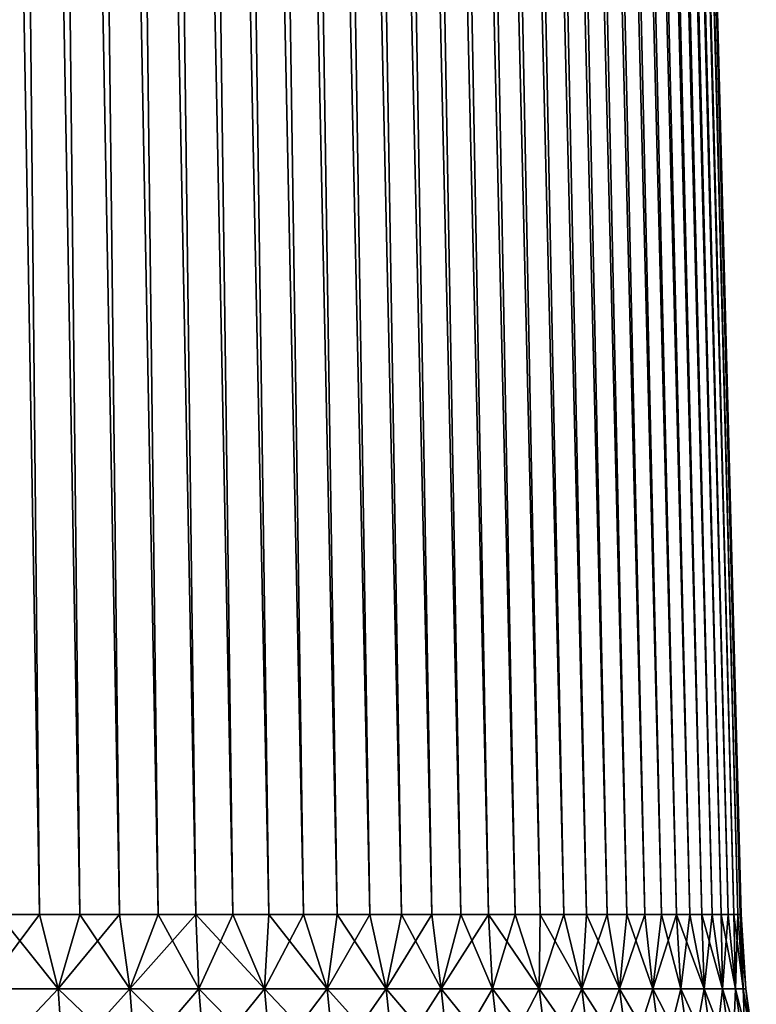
# Model space of a CAD drawing. Header units: millimetres. Extents: x -298 to 740, y 1361 to 2368.
# Tile 414 of 656: x -172 to -168, y 1425 to 1430. Entities that reach past the tile are written whole.
import ezdxf

# ---------------------------------------------------------------- set-up
doc = ezdxf.new("R2010")
doc.units = ezdxf.units.MM
doc.header["$LTSCALE"] = 33.374815
for name, color, linetype in [('174', 7, 'CONTINUOUS'), ('175', 7, 'CONTINUOUS'), ('178', 7, 'CONTINUOUS'), ('179', 7, 'CONTINUOUS')]:
    doc.layers.add(name, color=color, linetype=linetype)

msp = doc.modelspace()

# ---------------------------------------------------------------- linework, layer by layer
at = {"layer": '174', "color": 7, "linetype": 'CONTINUOUS'}
for points in [[(-172.2725, 1452.1262, -5.3882), (-172.0819, 1452.1262, -5.2885), (-171.8152, 1425.6411, -5.9326), (-172.2725, 1452.1262, -5.3882)], [(-172.0242, 1425.6411, -6.039), (-172.2725, 1452.1262, -5.3882), (-171.8152, 1425.6411, -5.9326), (-172.0242, 1425.6411, -6.039)], [(-172.0819, 1452.1262, -5.2885), (-171.895, 1452.1262, -5.182), (-171.6101, 1425.6411, -5.8189), (-172.0819, 1452.1262, -5.2885)], [(-171.8152, 1425.6411, -5.9326), (-172.0819, 1452.1262, -5.2885), (-171.6101, 1425.6411, -5.8189), (-171.8152, 1425.6411, -5.9326)], [(-171.895, 1452.1262, -5.182), (-171.712, 1452.1262, -5.069), (-171.4091, 1425.6411, -5.6981), (-171.895, 1452.1262, -5.182)], [(-171.6101, 1425.6411, -5.8189), (-171.895, 1452.1262, -5.182), (-171.4091, 1425.6411, -5.6981), (-171.6101, 1425.6411, -5.8189)], [(-171.712, 1452.1262, -5.069), (-171.5331, 1452.1262, -4.9495), (-171.2124, 1425.6411, -5.5703), (-171.712, 1452.1262, -5.069)], [(-171.4091, 1425.6411, -5.6981), (-171.712, 1452.1262, -5.069), (-171.2124, 1425.6411, -5.5703), (-171.4091, 1425.6411, -5.6981)], [(-171.5331, 1452.1262, -4.9495), (-171.3587, 1452.1262, -4.8237), (-171.0203, 1425.6411, -5.4358), (-171.5331, 1452.1262, -4.9495)], [(-171.2124, 1425.6411, -5.5703), (-171.5331, 1452.1262, -4.9495), (-171.0203, 1425.6411, -5.4358), (-171.2124, 1425.6411, -5.5703)], [(-171.3587, 1452.1262, -4.8237), (-171.1888, 1452.1262, -4.6917), (-170.833, 1425.6411, -5.2947), (-171.3587, 1452.1262, -4.8237)], [(-171.0203, 1425.6411, -5.4358), (-171.3587, 1452.1262, -4.8237), (-170.833, 1425.6411, -5.2947), (-171.0203, 1425.6411, -5.4358)], [(-171.1888, 1452.1262, -4.6917), (-171.0237, 1452.1262, -4.5538), (-170.6507, 1425.6411, -5.1471), (-171.1888, 1452.1262, -4.6917)], [(-170.833, 1425.6411, -5.2947), (-171.1888, 1452.1262, -4.6917), (-170.6507, 1425.6411, -5.1471), (-170.833, 1425.6411, -5.2947)], [(-171.0237, 1452.1262, -4.5538), (-170.8637, 1452.1262, -4.41), (-170.4737, 1425.6411, -4.9932), (-171.0237, 1452.1262, -4.5538)], [(-170.6507, 1425.6411, -5.1471), (-171.0237, 1452.1262, -4.5538), (-170.4737, 1425.6411, -4.9932), (-170.6507, 1425.6411, -5.1471)], [(-170.8637, 1452.1262, -4.41), (-170.7089, 1452.1262, -4.2607), (-170.3022, 1425.6411, -4.8333), (-170.8637, 1452.1262, -4.41)], [(-170.4737, 1425.6411, -4.9932), (-170.8637, 1452.1262, -4.41), (-170.3022, 1425.6411, -4.8333), (-170.4737, 1425.6411, -4.9932)], [(-170.7089, 1452.1262, -4.2607), (-170.5596, 1452.1262, -4.1059), (-170.1363, 1425.6411, -4.6674), (-170.7089, 1452.1262, -4.2607)], [(-170.3022, 1425.6411, -4.8333), (-170.7089, 1452.1262, -4.2607), (-170.1363, 1425.6411, -4.6674), (-170.3022, 1425.6411, -4.8333)], [(-170.5596, 1452.1262, -4.1059), (-170.4158, 1452.1262, -3.9459), (-169.9764, 1425.6411, -4.4959), (-170.5596, 1452.1262, -4.1059)], [(-170.1363, 1425.6411, -4.6674), (-170.5596, 1452.1262, -4.1059), (-169.9764, 1425.6411, -4.4959), (-170.1363, 1425.6411, -4.6674)], [(-170.4158, 1452.1262, -3.9459), (-170.2779, 1452.1262, -3.7808), (-169.8225, 1425.6411, -4.3189), (-170.4158, 1452.1262, -3.9459)], [(-169.9764, 1425.6411, -4.4959), (-170.4158, 1452.1262, -3.9459), (-169.8225, 1425.6411, -4.3189), (-169.9764, 1425.6411, -4.4959)], [(-170.2779, 1452.1262, -3.7808), (-170.1459, 1452.1262, -3.6109), (-169.6749, 1425.6411, -4.1367), (-170.2779, 1452.1262, -3.7808)], [(-169.8225, 1425.6411, -4.3189), (-170.2779, 1452.1262, -3.7808), (-169.6749, 1425.6411, -4.1367), (-169.8225, 1425.6411, -4.3189)], [(-170.1459, 1452.1262, -3.6109), (-170.0201, 1452.1262, -3.4365), (-169.5338, 1425.6411, -3.9494), (-170.1459, 1452.1262, -3.6109)], [(-169.6749, 1425.6411, -4.1367), (-170.1459, 1452.1262, -3.6109), (-169.5338, 1425.6411, -3.9494), (-169.6749, 1425.6411, -4.1367)], [(-170.0201, 1452.1262, -3.4365), (-169.9006, 1452.1262, -3.2576), (-169.3993, 1425.6411, -3.7572), (-170.0201, 1452.1262, -3.4365)], [(-169.5338, 1425.6411, -3.9494), (-170.0201, 1452.1262, -3.4365), (-169.3993, 1425.6411, -3.7572), (-169.5338, 1425.6411, -3.9494)], [(-169.9006, 1452.1262, -3.2576), (-169.7876, 1452.1262, -3.0746), (-169.2715, 1425.6411, -3.5605), (-169.9006, 1452.1262, -3.2576)], [(-169.3993, 1425.6411, -3.7572), (-169.9006, 1452.1262, -3.2576), (-169.2715, 1425.6411, -3.5605), (-169.3993, 1425.6411, -3.7572)], [(-169.7876, 1452.1262, -3.0746), (-169.6812, 1452.1262, -2.8877), (-169.1507, 1425.6411, -3.3595), (-169.7876, 1452.1262, -3.0746)], [(-169.2715, 1425.6411, -3.5605), (-169.7876, 1452.1262, -3.0746), (-169.1507, 1425.6411, -3.3595), (-169.2715, 1425.6411, -3.5605)], [(-169.6812, 1452.1262, -2.8877), (-169.5815, 1452.1262, -2.6971), (-169.037, 1425.6411, -3.1544), (-169.6812, 1452.1262, -2.8877)], [(-169.1507, 1425.6411, -3.3595), (-169.6812, 1452.1262, -2.8877), (-169.037, 1425.6411, -3.1544), (-169.1507, 1425.6411, -3.3595)], [(-169.5815, 1452.1262, -2.6971), (-169.4886, 1452.1262, -2.5031), (-168.9306, 1425.6411, -2.9454), (-169.5815, 1452.1262, -2.6971)], [(-169.037, 1425.6411, -3.1544), (-169.5815, 1452.1262, -2.6971), (-168.9306, 1425.6411, -2.9454), (-169.037, 1425.6411, -3.1544)], [(-169.4886, 1452.1262, -2.5031), (-169.4028, 1452.1262, -2.3059), (-168.8315, 1425.6411, -2.7329), (-169.4886, 1452.1262, -2.5031)], [(-168.9306, 1425.6411, -2.9454), (-169.4886, 1452.1262, -2.5031), (-168.8315, 1425.6411, -2.7329), (-168.9306, 1425.6411, -2.9454)], [(-169.4028, 1452.1262, -2.3059), (-169.324, 1452.1262, -2.1057), (-168.7398, 1425.6411, -2.517), (-169.4028, 1452.1262, -2.3059)], [(-168.8315, 1425.6411, -2.7329), (-169.4028, 1452.1262, -2.3059), (-168.7398, 1425.6411, -2.517), (-168.8315, 1425.6411, -2.7329)], [(-169.324, 1452.1262, -2.1057), (-169.2525, 1452.1262, -1.9029), (-168.6558, 1425.6411, -2.298), (-169.324, 1452.1262, -2.1057)], [(-168.7398, 1425.6411, -2.517), (-169.324, 1452.1262, -2.1057), (-168.6558, 1425.6411, -2.298), (-168.7398, 1425.6411, -2.517)], [(-169.2525, 1452.1262, -1.9029), (-169.1882, 1452.1262, -1.6976), (-168.5794, 1425.6411, -2.0763), (-169.2525, 1452.1262, -1.9029)], [(-168.6558, 1425.6411, -2.298), (-169.2525, 1452.1262, -1.9029), (-168.5794, 1425.6411, -2.0763), (-168.6558, 1425.6411, -2.298)], [(-169.1882, 1452.1262, -1.6976), (-169.1313, 1452.1262, -1.4901), (-168.5109, 1425.6411, -1.852), (-169.1882, 1452.1262, -1.6976)], [(-168.5794, 1425.6411, -2.0763), (-169.1882, 1452.1262, -1.6976), (-168.5109, 1425.6411, -1.852), (-168.5794, 1425.6411, -2.0763)], [(-169.1313, 1452.1262, -1.4901), (-169.0818, 1452.1262, -1.2808), (-168.4502, 1425.6411, -1.6255), (-169.1313, 1452.1262, -1.4901)], [(-168.5109, 1425.6411, -1.852), (-169.1313, 1452.1262, -1.4901), (-168.4502, 1425.6411, -1.6255), (-168.5109, 1425.6411, -1.852)], [(-169.0818, 1452.1262, -1.2808), (-169.0398, 1452.1262, -1.0698), (-168.3974, 1425.6411, -1.397), (-169.0818, 1452.1262, -1.2808)], [(-168.4502, 1425.6411, -1.6255), (-169.0818, 1452.1262, -1.2808), (-168.3974, 1425.6411, -1.397), (-168.4502, 1425.6411, -1.6255)], [(-169.0398, 1452.1262, -1.0698), (-169.0054, 1452.1262, -0.8575), (-168.3526, 1425.6411, -1.1667), (-169.0398, 1452.1262, -1.0698)], [(-168.3974, 1425.6411, -1.397), (-169.0398, 1452.1262, -1.0698), (-168.3526, 1425.6411, -1.1667), (-168.3974, 1425.6411, -1.397)], [(-169.0054, 1452.1262, -0.8575), (-168.9786, 1452.1262, -0.6441), (-168.316, 1425.6411, -0.9351), (-169.0054, 1452.1262, -0.8575)], [(-168.3526, 1425.6411, -1.1667), (-169.0054, 1452.1262, -0.8575), (-168.316, 1425.6411, -0.9351), (-168.3526, 1425.6411, -1.1667)], [(-168.9786, 1452.1262, -0.6441), (-168.9595, 1452.1262, -0.4299), (-168.2874, 1425.6411, -0.7023), (-168.9786, 1452.1262, -0.6441)], [(-168.316, 1425.6411, -0.9351), (-168.9786, 1452.1262, -0.6441), (-168.2874, 1425.6411, -0.7023), (-168.316, 1425.6411, -0.9351)], [(-168.9595, 1452.1262, -0.4299), (-168.9479, 1452.1262, -0.2151), (-168.2669, 1425.6411, -0.4687), (-168.9595, 1452.1262, -0.4299)], [(-168.2874, 1425.6411, -0.7023), (-168.9595, 1452.1262, -0.4299), (-168.2669, 1425.6411, -0.4687), (-168.2874, 1425.6411, -0.7023)], [(-168.9479, 1452.1262, -0.2151), (-168.9441, 1452.1262), (-168.2547, 1425.6411, -0.2345), (-168.9479, 1452.1262, -0.2151)], [(-168.2669, 1425.6411, -0.4687), (-168.9479, 1452.1262, -0.2151), (-168.2547, 1425.6411, -0.2345), (-168.2669, 1425.6411, -0.4687)], [(-168.9441, 1452.1262), (-168.2506, 1425.6411), (-168.2547, 1425.6411, -0.2345), (-168.9441, 1452.1262)]]:
    msp.add_3dface(points, dxfattribs=at)
at = {"layer": '175', "color": 7, "linetype": 'CONTINUOUS'}
for points in [[(-172.0819, 1452.1262, 5.2885), (-172.2725, 1452.1262, 5.3882), (-171.8152, 1425.6411, 5.9326), (-172.0819, 1452.1262, 5.2885)], [(-171.8152, 1425.6411, 5.9326), (-172.2725, 1452.1262, 5.3882), (-172.0242, 1425.6411, 6.039), (-171.8152, 1425.6411, 5.9326)], [(-171.895, 1452.1262, 5.182), (-172.0819, 1452.1262, 5.2885), (-171.6101, 1425.6411, 5.8189), (-171.895, 1452.1262, 5.182)], [(-171.6101, 1425.6411, 5.8189), (-172.0819, 1452.1262, 5.2885), (-171.8152, 1425.6411, 5.9326), (-171.6101, 1425.6411, 5.8189)], [(-171.712, 1452.1262, 5.069), (-171.895, 1452.1262, 5.182), (-171.4091, 1425.6411, 5.6981), (-171.712, 1452.1262, 5.069)], [(-171.4091, 1425.6411, 5.6981), (-171.895, 1452.1262, 5.182), (-171.6101, 1425.6411, 5.8189), (-171.4091, 1425.6411, 5.6981)], [(-171.5331, 1452.1262, 4.9495), (-171.712, 1452.1262, 5.069), (-171.2124, 1425.6411, 5.5703), (-171.5331, 1452.1262, 4.9495)], [(-171.2124, 1425.6411, 5.5703), (-171.712, 1452.1262, 5.069), (-171.4091, 1425.6411, 5.6981), (-171.2124, 1425.6411, 5.5703)], [(-171.3587, 1452.1262, 4.8237), (-171.5331, 1452.1262, 4.9495), (-171.0203, 1425.6411, 5.4358), (-171.3587, 1452.1262, 4.8237)], [(-171.0203, 1425.6411, 5.4358), (-171.5331, 1452.1262, 4.9495), (-171.2124, 1425.6411, 5.5703), (-171.0203, 1425.6411, 5.4358)], [(-171.1888, 1452.1262, 4.6917), (-171.3587, 1452.1262, 4.8237), (-170.833, 1425.6411, 5.2947), (-171.1888, 1452.1262, 4.6917)], [(-170.833, 1425.6411, 5.2947), (-171.3587, 1452.1262, 4.8237), (-171.0203, 1425.6411, 5.4358), (-170.833, 1425.6411, 5.2947)], [(-171.0237, 1452.1262, 4.5538), (-171.1888, 1452.1262, 4.6917), (-170.6507, 1425.6411, 5.1471), (-171.0237, 1452.1262, 4.5538)], [(-170.6507, 1425.6411, 5.1471), (-171.1888, 1452.1262, 4.6917), (-170.833, 1425.6411, 5.2947), (-170.6507, 1425.6411, 5.1471)], [(-170.8637, 1452.1262, 4.41), (-171.0237, 1452.1262, 4.5538), (-170.4737, 1425.6411, 4.9932), (-170.8637, 1452.1262, 4.41)], [(-170.4737, 1425.6411, 4.9932), (-171.0237, 1452.1262, 4.5538), (-170.6507, 1425.6411, 5.1471), (-170.4737, 1425.6411, 4.9932)], [(-170.7089, 1452.1262, 4.2607), (-170.8637, 1452.1262, 4.41), (-170.3022, 1425.6411, 4.8333), (-170.7089, 1452.1262, 4.2607)], [(-170.3022, 1425.6411, 4.8333), (-170.8637, 1452.1262, 4.41), (-170.4737, 1425.6411, 4.9932), (-170.3022, 1425.6411, 4.8333)], [(-170.5596, 1452.1262, 4.1059), (-170.7089, 1452.1262, 4.2607), (-170.1363, 1425.6411, 4.6674), (-170.5596, 1452.1262, 4.1059)], [(-170.1363, 1425.6411, 4.6674), (-170.7089, 1452.1262, 4.2607), (-170.3022, 1425.6411, 4.8333), (-170.1363, 1425.6411, 4.6674)], [(-170.4158, 1452.1262, 3.9459), (-170.5596, 1452.1262, 4.1059), (-169.9764, 1425.6411, 4.4959), (-170.4158, 1452.1262, 3.9459)], [(-169.9764, 1425.6411, 4.4959), (-170.5596, 1452.1262, 4.1059), (-170.1363, 1425.6411, 4.6674), (-169.9764, 1425.6411, 4.4959)], [(-170.2779, 1452.1262, 3.7808), (-170.4158, 1452.1262, 3.9459), (-169.8225, 1425.6411, 4.3189), (-170.2779, 1452.1262, 3.7808)], [(-169.8225, 1425.6411, 4.3189), (-170.4158, 1452.1262, 3.9459), (-169.9764, 1425.6411, 4.4959), (-169.8225, 1425.6411, 4.3189)], [(-170.1459, 1452.1262, 3.6109), (-170.2779, 1452.1262, 3.7808), (-169.6749, 1425.6411, 4.1367), (-170.1459, 1452.1262, 3.6109)], [(-169.6749, 1425.6411, 4.1367), (-170.2779, 1452.1262, 3.7808), (-169.8225, 1425.6411, 4.3189), (-169.6749, 1425.6411, 4.1367)], [(-170.0201, 1452.1262, 3.4365), (-170.1459, 1452.1262, 3.6109), (-169.5338, 1425.6411, 3.9494), (-170.0201, 1452.1262, 3.4365)], [(-169.5338, 1425.6411, 3.9494), (-170.1459, 1452.1262, 3.6109), (-169.6749, 1425.6411, 4.1367), (-169.5338, 1425.6411, 3.9494)], [(-169.9006, 1452.1262, 3.2576), (-170.0201, 1452.1262, 3.4365), (-169.3993, 1425.6411, 3.7572), (-169.9006, 1452.1262, 3.2576)], [(-169.3993, 1425.6411, 3.7572), (-170.0201, 1452.1262, 3.4365), (-169.5338, 1425.6411, 3.9494), (-169.3993, 1425.6411, 3.7572)], [(-169.7876, 1452.1262, 3.0746), (-169.9006, 1452.1262, 3.2576), (-169.2715, 1425.6411, 3.5605), (-169.7876, 1452.1262, 3.0746)], [(-169.2715, 1425.6411, 3.5605), (-169.9006, 1452.1262, 3.2576), (-169.3993, 1425.6411, 3.7572), (-169.2715, 1425.6411, 3.5605)], [(-169.6812, 1452.1262, 2.8877), (-169.7876, 1452.1262, 3.0746), (-169.1507, 1425.6411, 3.3595), (-169.6812, 1452.1262, 2.8877)], [(-169.1507, 1425.6411, 3.3595), (-169.7876, 1452.1262, 3.0746), (-169.2715, 1425.6411, 3.5605), (-169.1507, 1425.6411, 3.3595)], [(-169.5815, 1452.1262, 2.6971), (-169.6812, 1452.1262, 2.8877), (-169.037, 1425.6411, 3.1544), (-169.5815, 1452.1262, 2.6971)], [(-169.037, 1425.6411, 3.1544), (-169.6812, 1452.1262, 2.8877), (-169.1507, 1425.6411, 3.3595), (-169.037, 1425.6411, 3.1544)], [(-169.4886, 1452.1262, 2.5031), (-169.5815, 1452.1262, 2.6971), (-168.9306, 1425.6411, 2.9454), (-169.4886, 1452.1262, 2.5031)], [(-168.9306, 1425.6411, 2.9454), (-169.5815, 1452.1262, 2.6971), (-169.037, 1425.6411, 3.1544), (-168.9306, 1425.6411, 2.9454)], [(-169.4028, 1452.1262, 2.3059), (-169.4886, 1452.1262, 2.5031), (-168.8315, 1425.6411, 2.7329), (-169.4028, 1452.1262, 2.3059)], [(-168.8315, 1425.6411, 2.7329), (-169.4886, 1452.1262, 2.5031), (-168.9306, 1425.6411, 2.9454), (-168.8315, 1425.6411, 2.7329)], [(-169.324, 1452.1262, 2.1057), (-169.4028, 1452.1262, 2.3059), (-168.7398, 1425.6411, 2.517), (-169.324, 1452.1262, 2.1057)], [(-168.7398, 1425.6411, 2.517), (-169.4028, 1452.1262, 2.3059), (-168.8315, 1425.6411, 2.7329), (-168.7398, 1425.6411, 2.517)], [(-169.2525, 1452.1262, 1.9029), (-169.324, 1452.1262, 2.1057), (-168.6558, 1425.6411, 2.298), (-169.2525, 1452.1262, 1.9029)], [(-168.6558, 1425.6411, 2.298), (-169.324, 1452.1262, 2.1057), (-168.7398, 1425.6411, 2.517), (-168.6558, 1425.6411, 2.298)], [(-169.1882, 1452.1262, 1.6976), (-169.2525, 1452.1262, 1.9029), (-168.5794, 1425.6411, 2.0763), (-169.1882, 1452.1262, 1.6976)], [(-168.5794, 1425.6411, 2.0763), (-169.2525, 1452.1262, 1.9029), (-168.6558, 1425.6411, 2.298), (-168.5794, 1425.6411, 2.0763)], [(-169.1313, 1452.1262, 1.4901), (-169.1882, 1452.1262, 1.6976), (-168.5109, 1425.6411, 1.852), (-169.1313, 1452.1262, 1.4901)], [(-168.5109, 1425.6411, 1.852), (-169.1882, 1452.1262, 1.6976), (-168.5794, 1425.6411, 2.0763), (-168.5109, 1425.6411, 1.852)], [(-169.0818, 1452.1262, 1.2808), (-169.1313, 1452.1262, 1.4901), (-168.4502, 1425.6411, 1.6255), (-169.0818, 1452.1262, 1.2808)], [(-168.4502, 1425.6411, 1.6255), (-169.1313, 1452.1262, 1.4901), (-168.5109, 1425.6411, 1.852), (-168.4502, 1425.6411, 1.6255)], [(-169.0398, 1452.1262, 1.0698), (-169.0818, 1452.1262, 1.2808), (-168.3974, 1425.6411, 1.397), (-169.0398, 1452.1262, 1.0698)], [(-168.3974, 1425.6411, 1.397), (-169.0818, 1452.1262, 1.2808), (-168.4502, 1425.6411, 1.6255), (-168.3974, 1425.6411, 1.397)], [(-169.0054, 1452.1262, 0.8575), (-169.0398, 1452.1262, 1.0698), (-168.3526, 1425.6411, 1.1667), (-169.0054, 1452.1262, 0.8575)], [(-168.3526, 1425.6411, 1.1667), (-169.0398, 1452.1262, 1.0698), (-168.3974, 1425.6411, 1.397), (-168.3526, 1425.6411, 1.1667)], [(-168.9786, 1452.1262, 0.6441), (-169.0054, 1452.1262, 0.8575), (-168.316, 1425.6411, 0.9351), (-168.9786, 1452.1262, 0.6441)], [(-168.316, 1425.6411, 0.9351), (-169.0054, 1452.1262, 0.8575), (-168.3526, 1425.6411, 1.1667), (-168.316, 1425.6411, 0.9351)], [(-168.9595, 1452.1262, 0.4299), (-168.9786, 1452.1262, 0.6441), (-168.2874, 1425.6411, 0.7023), (-168.9595, 1452.1262, 0.4299)], [(-168.2874, 1425.6411, 0.7023), (-168.9786, 1452.1262, 0.6441), (-168.316, 1425.6411, 0.9351), (-168.2874, 1425.6411, 0.7023)], [(-168.9479, 1452.1262, 0.2151), (-168.9595, 1452.1262, 0.4299), (-168.2669, 1425.6411, 0.4687), (-168.9479, 1452.1262, 0.2151)], [(-168.2669, 1425.6411, 0.4687), (-168.9595, 1452.1262, 0.4299), (-168.2874, 1425.6411, 0.7023), (-168.2669, 1425.6411, 0.4687)], [(-168.2506, 1425.6411), (-168.9441, 1452.1262), (-168.9479, 1452.1262, 0.2151), (-168.2506, 1425.6411)], [(-168.2506, 1425.6411), (-168.9479, 1452.1262, 0.2151), (-168.2547, 1425.6411, 0.2345), (-168.2506, 1425.6411)], [(-168.2547, 1425.6411, 0.2345), (-168.9479, 1452.1262, 0.2151), (-168.2669, 1425.6411, 0.4687), (-168.2547, 1425.6411, 0.2345)]]:
    msp.add_3dface(points, dxfattribs=at)
at = {"layer": '178', "color": 7, "linetype": 'CONTINUOUS'}
for points in [[(-172.0242, 1425.6411, 6.039), (-172.0984, 1425.263, 6.1015), (-171.721, 1425.263, 5.9092), (-172.0242, 1425.6411, 6.039)], [(-171.8152, 1425.6411, 5.9326), (-172.0242, 1425.6411, 6.039), (-171.721, 1425.263, 5.9092), (-171.8152, 1425.6411, 5.9326)], [(-171.6101, 1425.6411, 5.8189), (-171.8152, 1425.6411, 5.9326), (-171.721, 1425.263, 5.9092), (-171.6101, 1425.6411, 5.8189)], [(-171.6101, 1425.6411, 5.8189), (-171.721, 1425.263, 5.9092), (-171.3564, 1425.263, 5.6936), (-171.6101, 1425.6411, 5.8189)], [(-171.4091, 1425.6411, 5.6981), (-171.6101, 1425.6411, 5.8189), (-171.3564, 1425.263, 5.6936), (-171.4091, 1425.6411, 5.6981)], [(-171.2124, 1425.6411, 5.5703), (-171.4091, 1425.6411, 5.6981), (-171.3564, 1425.263, 5.6936), (-171.2124, 1425.6411, 5.5703)], [(-171.2124, 1425.6411, 5.5703), (-171.3564, 1425.263, 5.6936), (-171.006, 1425.263, 5.4554), (-171.2124, 1425.6411, 5.5703)], [(-171.0203, 1425.6411, 5.4358), (-171.2124, 1425.6411, 5.5703), (-171.006, 1425.263, 5.4554), (-171.0203, 1425.6411, 5.4358)], [(-170.833, 1425.6411, 5.2947), (-171.0203, 1425.6411, 5.4358), (-170.6713, 1425.263, 5.1958), (-170.833, 1425.6411, 5.2947)], [(-171.0203, 1425.6411, 5.4358), (-171.006, 1425.263, 5.4554), (-170.6713, 1425.263, 5.1958), (-171.0203, 1425.6411, 5.4358)], [(-170.6507, 1425.6411, 5.1471), (-170.833, 1425.6411, 5.2947), (-170.6713, 1425.263, 5.1958), (-170.6507, 1425.6411, 5.1471)], [(-170.6507, 1425.6411, 5.1471), (-170.6713, 1425.263, 5.1958), (-170.3535, 1425.263, 4.9157), (-170.6507, 1425.6411, 5.1471)], [(-170.4737, 1425.6411, 4.9932), (-170.6507, 1425.6411, 5.1471), (-170.3535, 1425.263, 4.9157), (-170.4737, 1425.6411, 4.9932)], [(-170.3022, 1425.6411, 4.8333), (-170.4737, 1425.6411, 4.9932), (-170.3535, 1425.263, 4.9157), (-170.3022, 1425.6411, 4.8333)], [(-170.3022, 1425.6411, 4.8333), (-170.3535, 1425.263, 4.9157), (-170.054, 1425.263, 4.6161), (-170.3022, 1425.6411, 4.8333)], [(-170.1363, 1425.6411, 4.6674), (-170.3022, 1425.6411, 4.8333), (-170.054, 1425.263, 4.6161), (-170.1363, 1425.6411, 4.6674)], [(-169.9764, 1425.6411, 4.4959), (-170.1363, 1425.6411, 4.6674), (-170.054, 1425.263, 4.6161), (-169.9764, 1425.6411, 4.4959)], [(-169.9764, 1425.6411, 4.4959), (-170.054, 1425.263, 4.6161), (-169.7738, 1425.263, 4.2983), (-169.9764, 1425.6411, 4.4959)], [(-169.8225, 1425.6411, 4.3189), (-169.9764, 1425.6411, 4.4959), (-169.7738, 1425.263, 4.2983), (-169.8225, 1425.6411, 4.3189)], [(-169.6749, 1425.6411, 4.1367), (-169.8225, 1425.6411, 4.3189), (-169.7738, 1425.263, 4.2983), (-169.6749, 1425.6411, 4.1367)], [(-169.6749, 1425.6411, 4.1367), (-169.7738, 1425.263, 4.2983), (-169.5142, 1425.263, 3.9636), (-169.6749, 1425.6411, 4.1367)], [(-169.5338, 1425.6411, 3.9494), (-169.6749, 1425.6411, 4.1367), (-169.5142, 1425.263, 3.9636), (-169.5338, 1425.6411, 3.9494)], [(-169.3993, 1425.6411, 3.7572), (-169.5338, 1425.6411, 3.9494), (-169.2761, 1425.263, 3.6132), (-169.3993, 1425.6411, 3.7572)], [(-169.5338, 1425.6411, 3.9494), (-169.5142, 1425.263, 3.9636), (-169.2761, 1425.263, 3.6132), (-169.5338, 1425.6411, 3.9494)], [(-169.2715, 1425.6411, 3.5605), (-169.3993, 1425.6411, 3.7572), (-169.2761, 1425.263, 3.6132), (-169.2715, 1425.6411, 3.5605)], [(-169.2715, 1425.6411, 3.5605), (-169.2761, 1425.263, 3.6132), (-169.0604, 1425.263, 3.2486), (-169.2715, 1425.6411, 3.5605)], [(-169.1507, 1425.6411, 3.3595), (-169.2715, 1425.6411, 3.5605), (-169.0604, 1425.263, 3.2486), (-169.1507, 1425.6411, 3.3595)], [(-169.037, 1425.6411, 3.1544), (-169.1507, 1425.6411, 3.3595), (-169.0604, 1425.263, 3.2486), (-169.037, 1425.6411, 3.1544)], [(-169.037, 1425.6411, 3.1544), (-169.0604, 1425.263, 3.2486), (-168.8681, 1425.263, 2.8712), (-169.037, 1425.6411, 3.1544)], [(-168.9306, 1425.6411, 2.9454), (-169.037, 1425.6411, 3.1544), (-168.8681, 1425.263, 2.8712), (-168.9306, 1425.6411, 2.9454)], [(-168.8315, 1425.6411, 2.7329), (-168.9306, 1425.6411, 2.9454), (-168.8681, 1425.263, 2.8712), (-168.8315, 1425.6411, 2.7329)], [(-168.8315, 1425.6411, 2.7329), (-168.8681, 1425.263, 2.8712), (-168.6998, 1425.263, 2.4824), (-168.8315, 1425.6411, 2.7329)], [(-168.7398, 1425.6411, 2.517), (-168.8315, 1425.6411, 2.7329), (-168.6998, 1425.263, 2.4824), (-168.7398, 1425.6411, 2.517)], [(-168.6558, 1425.6411, 2.298), (-168.7398, 1425.6411, 2.517), (-168.6998, 1425.263, 2.4824), (-168.6558, 1425.6411, 2.298)], [(-168.6558, 1425.6411, 2.298), (-168.6998, 1425.263, 2.4824), (-168.5563, 1425.263, 2.0838), (-168.6558, 1425.6411, 2.298)], [(-168.5794, 1425.6411, 2.0763), (-168.6558, 1425.6411, 2.298), (-168.5563, 1425.263, 2.0838), (-168.5794, 1425.6411, 2.0763)], [(-168.5109, 1425.6411, 1.852), (-168.5794, 1425.6411, 2.0763), (-168.4382, 1425.263, 1.677), (-168.5109, 1425.6411, 1.852)], [(-168.5794, 1425.6411, 2.0763), (-168.5563, 1425.263, 2.0838), (-168.4382, 1425.263, 1.677), (-168.5794, 1425.6411, 2.0763)], [(-168.4502, 1425.6411, 1.6255), (-168.5109, 1425.6411, 1.852), (-168.4382, 1425.263, 1.677), (-168.4502, 1425.6411, 1.6255)], [(-168.3974, 1425.6411, 1.397), (-168.4502, 1425.6411, 1.6255), (-168.3457, 1425.263, 1.2636), (-168.3974, 1425.6411, 1.397)], [(-168.4502, 1425.6411, 1.6255), (-168.4382, 1425.263, 1.677), (-168.3457, 1425.263, 1.2636), (-168.4502, 1425.6411, 1.6255)], [(-168.3526, 1425.6411, 1.1667), (-168.3974, 1425.6411, 1.397), (-168.3457, 1425.263, 1.2636), (-168.3526, 1425.6411, 1.1667)], [(-168.316, 1425.6411, 0.9351), (-168.3526, 1425.6411, 1.1667), (-168.2795, 1425.263, 0.8452), (-168.316, 1425.6411, 0.9351)], [(-168.3526, 1425.6411, 1.1667), (-168.3457, 1425.263, 1.2636), (-168.2795, 1425.263, 0.8452), (-168.3526, 1425.6411, 1.1667)], [(-168.2874, 1425.6411, 0.7023), (-168.316, 1425.6411, 0.9351), (-168.2795, 1425.263, 0.8452), (-168.2874, 1425.6411, 0.7023)], [(-168.2669, 1425.6411, 0.4687), (-168.2874, 1425.6411, 0.7023), (-168.2396, 1425.263, 0.4234), (-168.2669, 1425.6411, 0.4687)], [(-168.2874, 1425.6411, 0.7023), (-168.2795, 1425.263, 0.8452), (-168.2396, 1425.263, 0.4234), (-168.2874, 1425.6411, 0.7023)], [(-168.2547, 1425.6411, 0.2345), (-168.2669, 1425.6411, 0.4687), (-168.2396, 1425.263, 0.4234), (-168.2547, 1425.6411, 0.2345)], [(-168.2506, 1425.6411), (-168.2547, 1425.6411, 0.2345), (-168.2263, 1425.263), (-168.2506, 1425.6411)], [(-168.2547, 1425.6411, 0.2345), (-168.2396, 1425.263, 0.4234), (-168.2263, 1425.263), (-168.2547, 1425.6411, 0.2345)], [(-172.0759, 1424.8874, 6.1494), (-171.6955, 1424.8874, 5.9555), (-172.0984, 1425.263, 6.1015), (-172.0759, 1424.8874, 6.1494)], [(-172.0984, 1425.263, 6.1015), (-171.6955, 1424.8874, 5.9555), (-171.721, 1425.263, 5.9092), (-172.0984, 1425.263, 6.1015)], [(-171.6955, 1424.8874, 5.9555), (-171.328, 1424.8874, 5.7382), (-171.721, 1425.263, 5.9092), (-171.6955, 1424.8874, 5.9555)], [(-171.721, 1425.263, 5.9092), (-171.328, 1424.8874, 5.7382), (-171.3564, 1425.263, 5.6936), (-171.721, 1425.263, 5.9092)], [(-171.328, 1424.8874, 5.7382), (-170.9749, 1424.8874, 5.4982), (-171.3564, 1425.263, 5.6936), (-171.328, 1424.8874, 5.7382)], [(-171.3564, 1425.263, 5.6936), (-170.9749, 1424.8874, 5.4982), (-171.006, 1425.263, 5.4554), (-171.3564, 1425.263, 5.6936)], [(-170.9749, 1424.8874, 5.4982), (-170.6376, 1424.8874, 5.2366), (-171.006, 1425.263, 5.4554), (-170.9749, 1424.8874, 5.4982)], [(-171.006, 1425.263, 5.4554), (-170.6376, 1424.8874, 5.2366), (-170.6713, 1425.263, 5.1958), (-171.006, 1425.263, 5.4554)], [(-170.6376, 1424.8874, 5.2366), (-170.3173, 1424.8874, 4.9542), (-170.6713, 1425.263, 5.1958), (-170.6376, 1424.8874, 5.2366)], [(-170.6713, 1425.263, 5.1958), (-170.3173, 1424.8874, 4.9542), (-170.3535, 1425.263, 4.9157), (-170.6713, 1425.263, 5.1958)], [(-170.3173, 1424.8874, 4.9542), (-170.0154, 1424.8874, 4.6523), (-170.3535, 1425.263, 4.9157), (-170.3173, 1424.8874, 4.9542)], [(-170.3535, 1425.263, 4.9157), (-170.0154, 1424.8874, 4.6523), (-170.054, 1425.263, 4.6161), (-170.3535, 1425.263, 4.9157)], [(-170.0154, 1424.8874, 4.6523), (-169.7331, 1424.8874, 4.3321), (-170.054, 1425.263, 4.6161), (-170.0154, 1424.8874, 4.6523)], [(-170.054, 1425.263, 4.6161), (-169.7331, 1424.8874, 4.3321), (-169.7738, 1425.263, 4.2983), (-170.054, 1425.263, 4.6161)], [(-169.7331, 1424.8874, 4.3321), (-169.4714, 1424.8874, 3.9947), (-169.7738, 1425.263, 4.2983), (-169.7331, 1424.8874, 4.3321)], [(-169.7738, 1425.263, 4.2983), (-169.4714, 1424.8874, 3.9947), (-169.5142, 1425.263, 3.9636), (-169.7738, 1425.263, 4.2983)], [(-169.4714, 1424.8874, 3.9947), (-169.2314, 1424.8874, 3.6416), (-169.5142, 1425.263, 3.9636), (-169.4714, 1424.8874, 3.9947)], [(-169.5142, 1425.263, 3.9636), (-169.2314, 1424.8874, 3.6416), (-169.2761, 1425.263, 3.6132), (-169.5142, 1425.263, 3.9636)], [(-169.2314, 1424.8874, 3.6416), (-169.0141, 1424.8874, 3.2741), (-169.2761, 1425.263, 3.6132), (-169.2314, 1424.8874, 3.6416)], [(-169.2761, 1425.263, 3.6132), (-169.0141, 1424.8874, 3.2741), (-169.0604, 1425.263, 3.2486), (-169.2761, 1425.263, 3.6132)], [(-169.0141, 1424.8874, 3.2741), (-168.8202, 1424.8874, 2.8937), (-169.0604, 1425.263, 3.2486), (-169.0141, 1424.8874, 3.2741)], [(-169.0604, 1425.263, 3.2486), (-168.8202, 1424.8874, 2.8937), (-168.8681, 1425.263, 2.8712), (-169.0604, 1425.263, 3.2486)], [(-168.8202, 1424.8874, 2.8937), (-168.6507, 1424.8874, 2.5018), (-168.8681, 1425.263, 2.8712), (-168.8202, 1424.8874, 2.8937)], [(-168.8681, 1425.263, 2.8712), (-168.6507, 1424.8874, 2.5018), (-168.6998, 1425.263, 2.4824), (-168.8681, 1425.263, 2.8712)], [(-168.6507, 1424.8874, 2.5018), (-168.506, 1424.8874, 2.1001), (-168.6998, 1425.263, 2.4824), (-168.6507, 1424.8874, 2.5018)], [(-168.6998, 1425.263, 2.4824), (-168.506, 1424.8874, 2.1001), (-168.5563, 1425.263, 2.0838), (-168.6998, 1425.263, 2.4824)], [(-168.506, 1424.8874, 2.1001), (-168.3869, 1424.8874, 1.6901), (-168.5563, 1425.263, 2.0838), (-168.506, 1424.8874, 2.1001)], [(-168.5563, 1425.263, 2.0838), (-168.3869, 1424.8874, 1.6901), (-168.4382, 1425.263, 1.677), (-168.5563, 1425.263, 2.0838)], [(-168.3869, 1424.8874, 1.6901), (-168.2938, 1424.8874, 1.2735), (-168.4382, 1425.263, 1.677), (-168.3869, 1424.8874, 1.6901)], [(-168.4382, 1425.263, 1.677), (-168.2938, 1424.8874, 1.2735), (-168.3457, 1425.263, 1.2636), (-168.4382, 1425.263, 1.677)], [(-168.2938, 1424.8874, 1.2735), (-168.227, 1424.8874, 0.8518), (-168.3457, 1425.263, 1.2636), (-168.2938, 1424.8874, 1.2735)], [(-168.3457, 1425.263, 1.2636), (-168.227, 1424.8874, 0.8518), (-168.2795, 1425.263, 0.8452), (-168.3457, 1425.263, 1.2636)], [(-168.227, 1424.8874, 0.8518), (-168.1868, 1424.8874, 0.4267), (-168.2795, 1425.263, 0.8452), (-168.227, 1424.8874, 0.8518)], [(-168.2795, 1425.263, 0.8452), (-168.1868, 1424.8874, 0.4267), (-168.2396, 1425.263, 0.4234), (-168.2795, 1425.263, 0.8452)], [(-168.1868, 1424.8874, 0.4267), (-168.1734, 1424.8874), (-168.2396, 1425.263, 0.4234), (-168.1868, 1424.8874, 0.4267)], [(-168.2396, 1425.263, 0.4234), (-168.1734, 1424.8874), (-168.2263, 1425.263), (-168.2396, 1425.263, 0.4234)]]:
    msp.add_3dface(points, dxfattribs=at)
at = {"layer": '179', "color": 7, "linetype": 'CONTINUOUS'}
for points in [[(-172.0242, 1425.6411, -6.039), (-171.8152, 1425.6411, -5.9326), (-172.0984, 1425.263, -6.1015), (-172.0242, 1425.6411, -6.039)], [(-171.8152, 1425.6411, -5.9326), (-171.721, 1425.263, -5.9092), (-172.0984, 1425.263, -6.1015), (-171.8152, 1425.6411, -5.9326)], [(-171.8152, 1425.6411, -5.9326), (-171.6101, 1425.6411, -5.8189), (-171.721, 1425.263, -5.9092), (-171.8152, 1425.6411, -5.9326)], [(-171.6101, 1425.6411, -5.8189), (-171.4091, 1425.6411, -5.6981), (-171.721, 1425.263, -5.9092), (-171.6101, 1425.6411, -5.8189)], [(-171.4091, 1425.6411, -5.6981), (-171.3564, 1425.263, -5.6936), (-171.721, 1425.263, -5.9092), (-171.4091, 1425.6411, -5.6981)], [(-171.4091, 1425.6411, -5.6981), (-171.2124, 1425.6411, -5.5703), (-171.3564, 1425.263, -5.6936), (-171.4091, 1425.6411, -5.6981)], [(-171.2124, 1425.6411, -5.5703), (-171.0203, 1425.6411, -5.4358), (-171.3564, 1425.263, -5.6936), (-171.2124, 1425.6411, -5.5703)], [(-171.0203, 1425.6411, -5.4358), (-171.006, 1425.263, -5.4554), (-171.3564, 1425.263, -5.6936), (-171.0203, 1425.6411, -5.4358)], [(-171.0203, 1425.6411, -5.4358), (-170.833, 1425.6411, -5.2947), (-171.006, 1425.263, -5.4554), (-171.0203, 1425.6411, -5.4358)], [(-170.833, 1425.6411, -5.2947), (-170.6713, 1425.263, -5.1958), (-171.006, 1425.263, -5.4554), (-170.833, 1425.6411, -5.2947)], [(-170.833, 1425.6411, -5.2947), (-170.6507, 1425.6411, -5.1471), (-170.6713, 1425.263, -5.1958), (-170.833, 1425.6411, -5.2947)], [(-170.6507, 1425.6411, -5.1471), (-170.4737, 1425.6411, -4.9932), (-170.6713, 1425.263, -5.1958), (-170.6507, 1425.6411, -5.1471)], [(-170.4737, 1425.6411, -4.9932), (-170.3535, 1425.263, -4.9157), (-170.6713, 1425.263, -5.1958), (-170.4737, 1425.6411, -4.9932)], [(-170.4737, 1425.6411, -4.9932), (-170.3022, 1425.6411, -4.8333), (-170.3535, 1425.263, -4.9157), (-170.4737, 1425.6411, -4.9932)], [(-170.3022, 1425.6411, -4.8333), (-170.1363, 1425.6411, -4.6674), (-170.3535, 1425.263, -4.9157), (-170.3022, 1425.6411, -4.8333)], [(-170.1363, 1425.6411, -4.6674), (-170.054, 1425.263, -4.6161), (-170.3535, 1425.263, -4.9157), (-170.1363, 1425.6411, -4.6674)], [(-170.1363, 1425.6411, -4.6674), (-169.9764, 1425.6411, -4.4959), (-170.054, 1425.263, -4.6161), (-170.1363, 1425.6411, -4.6674)], [(-169.9764, 1425.6411, -4.4959), (-169.8225, 1425.6411, -4.3189), (-170.054, 1425.263, -4.6161), (-169.9764, 1425.6411, -4.4959)], [(-169.8225, 1425.6411, -4.3189), (-169.7738, 1425.263, -4.2983), (-170.054, 1425.263, -4.6161), (-169.8225, 1425.6411, -4.3189)], [(-169.8225, 1425.6411, -4.3189), (-169.6749, 1425.6411, -4.1367), (-169.7738, 1425.263, -4.2983), (-169.8225, 1425.6411, -4.3189)], [(-169.6749, 1425.6411, -4.1367), (-169.5338, 1425.6411, -3.9494), (-169.7738, 1425.263, -4.2983), (-169.6749, 1425.6411, -4.1367)], [(-169.5338, 1425.6411, -3.9494), (-169.5142, 1425.263, -3.9636), (-169.7738, 1425.263, -4.2983), (-169.5338, 1425.6411, -3.9494)], [(-169.5338, 1425.6411, -3.9494), (-169.3993, 1425.6411, -3.7572), (-169.5142, 1425.263, -3.9636), (-169.5338, 1425.6411, -3.9494)], [(-169.3993, 1425.6411, -3.7572), (-169.2761, 1425.263, -3.6132), (-169.5142, 1425.263, -3.9636), (-169.3993, 1425.6411, -3.7572)], [(-169.3993, 1425.6411, -3.7572), (-169.2715, 1425.6411, -3.5605), (-169.2761, 1425.263, -3.6132), (-169.3993, 1425.6411, -3.7572)], [(-169.2715, 1425.6411, -3.5605), (-169.1507, 1425.6411, -3.3595), (-169.2761, 1425.263, -3.6132), (-169.2715, 1425.6411, -3.5605)], [(-169.1507, 1425.6411, -3.3595), (-169.0604, 1425.263, -3.2486), (-169.2761, 1425.263, -3.6132), (-169.1507, 1425.6411, -3.3595)], [(-169.1507, 1425.6411, -3.3595), (-169.037, 1425.6411, -3.1544), (-169.0604, 1425.263, -3.2486), (-169.1507, 1425.6411, -3.3595)], [(-169.037, 1425.6411, -3.1544), (-168.9306, 1425.6411, -2.9454), (-169.0604, 1425.263, -3.2486), (-169.037, 1425.6411, -3.1544)], [(-168.9306, 1425.6411, -2.9454), (-168.8681, 1425.263, -2.8712), (-169.0604, 1425.263, -3.2486), (-168.9306, 1425.6411, -2.9454)], [(-168.9306, 1425.6411, -2.9454), (-168.8315, 1425.6411, -2.7329), (-168.8681, 1425.263, -2.8712), (-168.9306, 1425.6411, -2.9454)], [(-168.8315, 1425.6411, -2.7329), (-168.7398, 1425.6411, -2.517), (-168.8681, 1425.263, -2.8712), (-168.8315, 1425.6411, -2.7329)], [(-168.7398, 1425.6411, -2.517), (-168.6998, 1425.263, -2.4824), (-168.8681, 1425.263, -2.8712), (-168.7398, 1425.6411, -2.517)], [(-168.7398, 1425.6411, -2.517), (-168.6558, 1425.6411, -2.298), (-168.6998, 1425.263, -2.4824), (-168.7398, 1425.6411, -2.517)], [(-168.6558, 1425.6411, -2.298), (-168.5794, 1425.6411, -2.0763), (-168.6998, 1425.263, -2.4824), (-168.6558, 1425.6411, -2.298)], [(-168.5794, 1425.6411, -2.0763), (-168.5563, 1425.263, -2.0838), (-168.6998, 1425.263, -2.4824), (-168.5794, 1425.6411, -2.0763)], [(-168.5794, 1425.6411, -2.0763), (-168.5109, 1425.6411, -1.852), (-168.5563, 1425.263, -2.0838), (-168.5794, 1425.6411, -2.0763)], [(-168.5109, 1425.6411, -1.852), (-168.4382, 1425.263, -1.677), (-168.5563, 1425.263, -2.0838), (-168.5109, 1425.6411, -1.852)], [(-168.5109, 1425.6411, -1.852), (-168.4502, 1425.6411, -1.6255), (-168.4382, 1425.263, -1.677), (-168.5109, 1425.6411, -1.852)], [(-168.4502, 1425.6411, -1.6255), (-168.3974, 1425.6411, -1.397), (-168.4382, 1425.263, -1.677), (-168.4502, 1425.6411, -1.6255)], [(-168.3974, 1425.6411, -1.397), (-168.3457, 1425.263, -1.2636), (-168.4382, 1425.263, -1.677), (-168.3974, 1425.6411, -1.397)], [(-168.3974, 1425.6411, -1.397), (-168.3526, 1425.6411, -1.1667), (-168.3457, 1425.263, -1.2636), (-168.3974, 1425.6411, -1.397)], [(-168.3526, 1425.6411, -1.1667), (-168.316, 1425.6411, -0.9351), (-168.3457, 1425.263, -1.2636), (-168.3526, 1425.6411, -1.1667)], [(-168.316, 1425.6411, -0.9351), (-168.2795, 1425.263, -0.8452), (-168.3457, 1425.263, -1.2636), (-168.316, 1425.6411, -0.9351)], [(-168.316, 1425.6411, -0.9351), (-168.2874, 1425.6411, -0.7023), (-168.2795, 1425.263, -0.8452), (-168.316, 1425.6411, -0.9351)], [(-168.2874, 1425.6411, -0.7023), (-168.2669, 1425.6411, -0.4687), (-168.2795, 1425.263, -0.8452), (-168.2874, 1425.6411, -0.7023)], [(-168.2669, 1425.6411, -0.4687), (-168.2396, 1425.263, -0.4234), (-168.2795, 1425.263, -0.8452), (-168.2669, 1425.6411, -0.4687)], [(-168.2669, 1425.6411, -0.4687), (-168.2547, 1425.6411, -0.2345), (-168.2396, 1425.263, -0.4234), (-168.2669, 1425.6411, -0.4687)], [(-168.2547, 1425.6411, -0.2345), (-168.2506, 1425.6411), (-168.2396, 1425.263, -0.4234), (-168.2547, 1425.6411, -0.2345)], [(-168.2506, 1425.6411), (-168.2263, 1425.263), (-168.2396, 1425.263, -0.4234), (-168.2506, 1425.6411)], [(-171.721, 1425.263, -5.9092), (-172.0759, 1424.8874, -6.1494), (-172.0984, 1425.263, -6.1015), (-171.721, 1425.263, -5.9092)], [(-171.6955, 1424.8874, -5.9555), (-172.0759, 1424.8874, -6.1494), (-171.721, 1425.263, -5.9092), (-171.6955, 1424.8874, -5.9555)], [(-171.3564, 1425.263, -5.6936), (-171.6955, 1424.8874, -5.9555), (-171.721, 1425.263, -5.9092), (-171.3564, 1425.263, -5.6936)], [(-171.328, 1424.8874, -5.7382), (-171.6955, 1424.8874, -5.9555), (-171.3564, 1425.263, -5.6936), (-171.328, 1424.8874, -5.7382)], [(-171.006, 1425.263, -5.4554), (-171.328, 1424.8874, -5.7382), (-171.3564, 1425.263, -5.6936), (-171.006, 1425.263, -5.4554)], [(-170.9749, 1424.8874, -5.4982), (-171.328, 1424.8874, -5.7382), (-171.006, 1425.263, -5.4554), (-170.9749, 1424.8874, -5.4982)], [(-170.6713, 1425.263, -5.1958), (-170.9749, 1424.8874, -5.4982), (-171.006, 1425.263, -5.4554), (-170.6713, 1425.263, -5.1958)], [(-170.6376, 1424.8874, -5.2366), (-170.9749, 1424.8874, -5.4982), (-170.6713, 1425.263, -5.1958), (-170.6376, 1424.8874, -5.2366)], [(-170.3535, 1425.263, -4.9157), (-170.6376, 1424.8874, -5.2366), (-170.6713, 1425.263, -5.1958), (-170.3535, 1425.263, -4.9157)], [(-170.3173, 1424.8874, -4.9542), (-170.6376, 1424.8874, -5.2366), (-170.3535, 1425.263, -4.9157), (-170.3173, 1424.8874, -4.9542)], [(-170.054, 1425.263, -4.6161), (-170.3173, 1424.8874, -4.9542), (-170.3535, 1425.263, -4.9157), (-170.054, 1425.263, -4.6161)], [(-170.0154, 1424.8874, -4.6523), (-170.3173, 1424.8874, -4.9542), (-170.054, 1425.263, -4.6161), (-170.0154, 1424.8874, -4.6523)], [(-169.7738, 1425.263, -4.2983), (-170.0154, 1424.8874, -4.6523), (-170.054, 1425.263, -4.6161), (-169.7738, 1425.263, -4.2983)], [(-169.7331, 1424.8874, -4.3321), (-170.0154, 1424.8874, -4.6523), (-169.7738, 1425.263, -4.2983), (-169.7331, 1424.8874, -4.3321)], [(-169.5142, 1425.263, -3.9636), (-169.7331, 1424.8874, -4.3321), (-169.7738, 1425.263, -4.2983), (-169.5142, 1425.263, -3.9636)], [(-169.4714, 1424.8874, -3.9947), (-169.7331, 1424.8874, -4.3321), (-169.5142, 1425.263, -3.9636), (-169.4714, 1424.8874, -3.9947)], [(-169.2761, 1425.263, -3.6132), (-169.4714, 1424.8874, -3.9947), (-169.5142, 1425.263, -3.9636), (-169.2761, 1425.263, -3.6132)], [(-169.2314, 1424.8874, -3.6416), (-169.4714, 1424.8874, -3.9947), (-169.2761, 1425.263, -3.6132), (-169.2314, 1424.8874, -3.6416)], [(-169.0604, 1425.263, -3.2486), (-169.2314, 1424.8874, -3.6416), (-169.2761, 1425.263, -3.6132), (-169.0604, 1425.263, -3.2486)], [(-169.0141, 1424.8874, -3.2741), (-169.2314, 1424.8874, -3.6416), (-169.0604, 1425.263, -3.2486), (-169.0141, 1424.8874, -3.2741)], [(-168.8681, 1425.263, -2.8712), (-169.0141, 1424.8874, -3.2741), (-169.0604, 1425.263, -3.2486), (-168.8681, 1425.263, -2.8712)], [(-168.8202, 1424.8874, -2.8937), (-169.0141, 1424.8874, -3.2741), (-168.8681, 1425.263, -2.8712), (-168.8202, 1424.8874, -2.8937)], [(-168.6998, 1425.263, -2.4824), (-168.8202, 1424.8874, -2.8937), (-168.8681, 1425.263, -2.8712), (-168.6998, 1425.263, -2.4824)], [(-168.6507, 1424.8874, -2.5018), (-168.8202, 1424.8874, -2.8937), (-168.6998, 1425.263, -2.4824), (-168.6507, 1424.8874, -2.5018)], [(-168.5563, 1425.263, -2.0838), (-168.6507, 1424.8874, -2.5018), (-168.6998, 1425.263, -2.4824), (-168.5563, 1425.263, -2.0838)], [(-168.506, 1424.8874, -2.1001), (-168.6507, 1424.8874, -2.5018), (-168.5563, 1425.263, -2.0838), (-168.506, 1424.8874, -2.1001)], [(-168.4382, 1425.263, -1.677), (-168.506, 1424.8874, -2.1001), (-168.5563, 1425.263, -2.0838), (-168.4382, 1425.263, -1.677)], [(-168.3869, 1424.8874, -1.6901), (-168.506, 1424.8874, -2.1001), (-168.4382, 1425.263, -1.677), (-168.3869, 1424.8874, -1.6901)], [(-168.3457, 1425.263, -1.2636), (-168.3869, 1424.8874, -1.6901), (-168.4382, 1425.263, -1.677), (-168.3457, 1425.263, -1.2636)], [(-168.2938, 1424.8874, -1.2735), (-168.3869, 1424.8874, -1.6901), (-168.3457, 1425.263, -1.2636), (-168.2938, 1424.8874, -1.2735)], [(-168.2795, 1425.263, -0.8452), (-168.2938, 1424.8874, -1.2735), (-168.3457, 1425.263, -1.2636), (-168.2795, 1425.263, -0.8452)], [(-168.227, 1424.8874, -0.8518), (-168.2938, 1424.8874, -1.2735), (-168.2795, 1425.263, -0.8452), (-168.227, 1424.8874, -0.8518)], [(-168.2396, 1425.263, -0.4234), (-168.227, 1424.8874, -0.8518), (-168.2795, 1425.263, -0.8452), (-168.2396, 1425.263, -0.4234)], [(-168.2263, 1425.263), (-168.1868, 1424.8874, -0.4267), (-168.2396, 1425.263, -0.4234), (-168.2263, 1425.263)], [(-168.1868, 1424.8874, -0.4267), (-168.227, 1424.8874, -0.8518), (-168.2396, 1425.263, -0.4234), (-168.1868, 1424.8874, -0.4267)], [(-168.2263, 1425.263), (-168.1734, 1424.8874), (-168.1868, 1424.8874, -0.4267), (-168.2263, 1425.263)]]:
    msp.add_3dface(points, dxfattribs=at)

doc.saveas('drawing.dxf')
